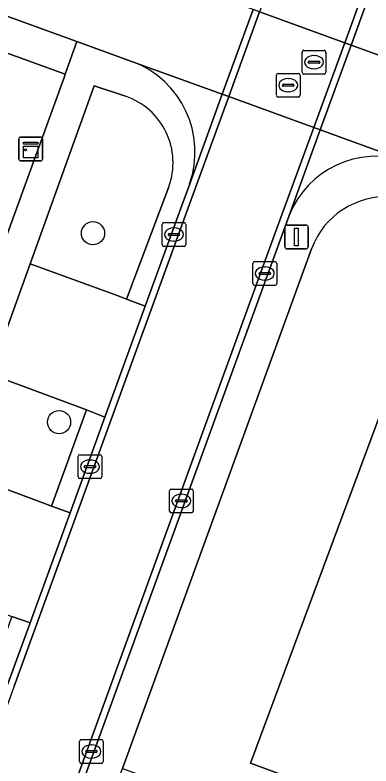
# Model space of a CAD drawing. Extents: x 155275 to 156265, y 382654 to 383635.
# Drawn here: x 155887.75 to 155902.74, y 382947.43 to 382979.08 of the extents above; entities that cross this region are included whole.
import ezdxf

# ---------------------------------------------------------------- set-up
doc = ezdxf.new("R2010")
doc.units = 0
for name, color, linetype in [('IMGEO_Boom', 7, 'Continuous'), ('IMGEO_Erf', 7, 'Continuous'), ('IMGEO_Groenvoorziening', 7, 'Continuous'), ('IMGEO_Kast', 7, 'Continuous'), ('IMGEO_Kolk', 7, 'Continuous'), ('IMGEO_Lichtmast', 7, 'Continuous'), ('IMGEO_Pand', 7, 'Continuous'), ('IMGEO_Parkeervlak_open', 7, 'Continuous'), ('IMGEO_Rijbaan_lokaal_gesloten', 7, 'Continuous'), ('IMGEO_Rijbaan_lokaal_open', 7, 'Continuous'), ('IMGEO_Rioolput', 7, 'Continuous'), ('IMGEO_Voetpad_open', 7, 'Continuous')]:
    doc.layers.add(name, color=color, linetype=linetype)

msp = doc.modelspace()

# ---------------------------------------------------------------- linework, layer by layer
at = {"layer": 'IMGEO_Boom'}
for centre in [(155891.036, 382969.884), (155889.607, 382961.924)]:
    msp.add_circle(centre, 0.489, dxfattribs=at)
at = {"layer": 'IMGEO_Erf'}
for points in [[(155815.563, 383003.587), (155803.373, 383007.958), (155803.344, 383007.878), (155814.627, 383003.794), (155812.383, 382997.713), (155807.505, 382999.513), (155802.482, 382985.7), (155800.143, 382986.554), (155799.514, 382984.832), (155798.857, 382983.032), (155794.84, 382984.507), (155794.244, 382982.888), (155817.258, 382974.414), (155845.91, 382964.137), (155880.792, 382951.626), (155889.819, 382976.447), (155889.87, 382976.588)], [(155908.727, 382955.378), (155906.378, 382949.007), (155904.084, 382949.871), (155902.547, 382945.754), (155897.668, 382947.559), (155903.413, 382963.002), (155908.29, 382961.199), (155906.403, 382956.201)]]:
    msp.add_lwpolyline(points, close=True, dxfattribs=at)
msp.add_lwpolyline([(155900.239, 382969.222), (155892.278, 382947.324), (155902.581, 382943.607), (155979.368, 382915.548), (155987.536, 382937.682)], dxfattribs=at)
msp.add_arc((155903.387, 382968.074), 3.351, 85.5904, 159.9616, dxfattribs=at)
at = {"layer": 'IMGEO_Groenvoorziening'}
for points in [[(155892.405, 382975.659), (155891.085, 382976.099), (155888.391, 382968.599)], [(155888.391, 382968.599), (155892.09, 382967.242), (155892.452, 382967.108), (155894.23, 382971.844)]]:
    msp.add_lwpolyline(points, dxfattribs=at)
msp.add_lwpolyline([(155890.758, 382962.436), (155890.419, 382962.565), (155886.699, 382963.949), (155885.218, 382959.899), (155888.919, 382958.518), (155889.288, 382958.385)], close=True, dxfattribs=at)
msp.add_arc((155891.45, 382972.858), 2.959, 339.9525, 71.178, dxfattribs=at)
at = {"layer": 'IMGEO_Kast'}
for p, q in [((155887.914, 382973.009), (155887.914, 382973.85)), ((155887.914, 382973.85), (155887.914, 382973.009)), ((155887.989, 382973.934), (155888.83, 382973.934)), ((155888.83, 382973.934), (155887.989, 382973.934)), ((155888.914, 382973.859), (155888.914, 382973.018)), ((155888.914, 382973.018), (155888.914, 382973.859)), ((155888.839, 382972.934), (155887.998, 382972.934)), ((155887.998, 382972.934), (155888.839, 382972.934))]:
    msp.add_line(p, q, dxfattribs=at)
for points in [[(155888.109, 382973.724), (155888.709, 382973.724), (155888.709, 382973.639), (155888.109, 382973.639), (155888.109, 382973.724)], [(155888.109, 382973.549), (155888.709, 382973.549), (155888.709, 382973.06), (155888.109, 382973.06), (155888.109, 382973.549)]]:
    msp.add_lwpolyline(points, dxfattribs=at)
msp.add_circle((155888.193, 382973.398), 0.0377, dxfattribs=at)
for centre, start, end in [((155887.992, 382973.856), 92.4484, 184.2845), ((155887.992, 382973.856), 92.4484, 184.2845), ((155888.836, 382973.856), 2.4484, 94.2845), ((155888.836, 382973.856), 2.4484, 94.2845), ((155887.992, 382973.012), 182.4484, 274.2845), ((155887.992, 382973.012), 182.4484, 274.2845), ((155888.836, 382973.012), 272.4484, 4.2845), ((155888.836, 382973.012), 272.4484, 4.2845)]:
    msp.add_arc(centre, 0.0779, start, end, dxfattribs=at)
at = {"layer": 'IMGEO_Kolk'}
for p, q in [((155893.946, 382969.405), (155893.946, 382970.257)), ((155894.021, 382970.331), (155894.873, 382970.331)), ((155894.947, 382970.257), (155894.947, 382969.405)), ((155894.434, 382970.111), (155894.459, 382970.111)), ((155894.205, 382969.825), (155894.205, 382969.837)), ((155894.643, 382969.788), (155894.245, 382969.788)), ((155894.248, 382969.874), (155894.646, 382969.874)), ((155894.689, 382969.837), (155894.689, 382969.825)), ((155894.873, 382969.331), (155894.021, 382969.331)), ((155894.457, 382969.551), (155894.432, 382969.551)), ((155897.846, 382968.689), (155898.698, 382968.689)), ((155897.771, 382967.763), (155897.771, 382968.615)), ((155898.259, 382968.469), (155898.284, 382968.469)), ((155898.772, 382968.615), (155898.772, 382967.763)), ((155898.03, 382968.183), (155898.03, 382968.195)), ((155898.468, 382968.146), (155898.07, 382968.146)), ((155898.073, 382968.232), (155898.471, 382968.232)), ((155898.514, 382968.195), (155898.514, 382968.183)), ((155898.282, 382967.909), (155898.257, 382967.909)), ((155898.698, 382967.689), (155897.846, 382967.689)), ((155890.407, 382959.621), (155890.407, 382960.473)), ((155890.482, 382960.547), (155891.334, 382960.547)), ((155891.408, 382960.473), (155891.408, 382959.621)), ((155890.895, 382960.327), (155890.92, 382960.327)), ((155890.666, 382960.041), (155890.666, 382960.053)), ((155891.104, 382960.004), (155890.706, 382960.004)), ((155890.709, 382960.09), (155891.107, 382960.09)), ((155891.15, 382960.053), (155891.15, 382960.041)), ((155891.334, 382959.547), (155890.482, 382959.547)), ((155890.918, 382959.767), (155890.893, 382959.767)), ((155894.257, 382958.177), (155894.257, 382959.029)), ((155894.332, 382959.103), (155895.184, 382959.103)), ((155894.745, 382958.883), (155894.77, 382958.883)), ((155895.258, 382959.029), (155895.258, 382958.177)), ((155894.516, 382958.597), (155894.516, 382958.609)), ((155894.954, 382958.56), (155894.556, 382958.56)), ((155894.559, 382958.646), (155894.957, 382958.646)), ((155895, 382958.609), (155895, 382958.597)), ((155894.768, 382958.323), (155894.743, 382958.323)), ((155895.184, 382958.103), (155894.332, 382958.103)), ((155890.469, 382947.618), (155890.469, 382948.47)), ((155890.544, 382948.544), (155891.396, 382948.544)), ((155891.47, 382948.47), (155891.47, 382947.618)), ((155890.771, 382948.087), (155891.169, 382948.087)), ((155890.957, 382948.324), (155890.982, 382948.324)), ((155890.728, 382948.038), (155890.728, 382948.05)), ((155891.166, 382948.001), (155890.768, 382948.001)), ((155891.212, 382948.05), (155891.212, 382948.038)), ((155891.396, 382947.544), (155890.544, 382947.544)), ((155890.98, 382947.764), (155890.955, 382947.764))]:
    msp.add_line(p, q, dxfattribs=at)
for points in [[(155893.946, 382969.405), (155893.946, 382970.257)], [(155894.021, 382970.331), (155894.873, 382970.331)], [(155894.947, 382970.257), (155894.947, 382969.405)], [(155894.873, 382969.331), (155894.021, 382969.331)], [(155897.846, 382968.689), (155898.698, 382968.689)], [(155897.771, 382967.763), (155897.771, 382968.615)], [(155898.772, 382968.615), (155898.772, 382967.763)], [(155898.698, 382967.689), (155897.846, 382967.689)], [(155890.407, 382959.621), (155890.407, 382960.473)], [(155890.482, 382960.547), (155891.334, 382960.547)], [(155891.408, 382960.473), (155891.408, 382959.621)], [(155891.334, 382959.547), (155890.482, 382959.547)], [(155894.257, 382958.177), (155894.257, 382959.029)], [(155894.332, 382959.103), (155895.184, 382959.103)], [(155895.258, 382959.029), (155895.258, 382958.177)], [(155895.184, 382958.103), (155894.332, 382958.103)], [(155890.469, 382947.618), (155890.469, 382948.47)], [(155890.544, 382948.544), (155891.396, 382948.544)], [(155891.47, 382948.47), (155891.47, 382947.618)], [(155891.396, 382947.544), (155890.544, 382947.544)]]:
    msp.add_lwpolyline(points, dxfattribs=at)
for centre, radius, start, end in [((155894.023, 382970.255), 0.0765, 91.552, 178.448), ((155894.023, 382970.255), 0.0765, 91.552, 178.448), ((155894.871, 382970.255), 0.0765, 1.552, 88.448), ((155894.871, 382970.255), 0.0765, 1.552, 88.448), ((155894.245, 382969.834), 0.0403, 85.8775, 175.7526), ((155894.242, 382969.824), 0.0366, 178.938, 274.7102), ((155894.646, 382969.831), 0.043, 264.8664, 352.4533), ((155894.65, 382969.836), 0.0386, 1.7309, 96.639), ((155894.023, 382969.407), 0.0765, 181.552, 268.448), ((155894.023, 382969.407), 0.0765, 181.552, 268.448), ((155894.871, 382969.407), 0.0765, 271.552, 358.448), ((155894.871, 382969.407), 0.0765, 271.552, 358.448), ((155897.848, 382968.613), 0.0765, 91.552, 178.448), ((155897.848, 382968.613), 0.0765, 91.552, 178.448), ((155898.696, 382968.613), 0.0765, 1.552, 88.448), ((155898.696, 382968.613), 0.0765, 1.552, 88.448), ((155898.07, 382968.192), 0.0403, 85.8775, 175.7526), ((155898.067, 382968.182), 0.0366, 178.938, 274.7102), ((155898.471, 382968.189), 0.043, 264.8664, 352.4533), ((155898.475, 382968.194), 0.0386, 1.7309, 96.639), ((155897.848, 382967.765), 0.0765, 181.552, 268.448), ((155897.848, 382967.765), 0.0765, 181.552, 268.448), ((155898.696, 382967.765), 0.0765, 271.552, 358.448), ((155898.696, 382967.765), 0.0765, 271.552, 358.448), ((155890.484, 382960.471), 0.0765, 91.552, 178.448), ((155890.484, 382960.471), 0.0765, 91.552, 178.448), ((155891.332, 382960.471), 0.0765, 1.552, 88.448), ((155891.332, 382960.471), 0.0765, 1.552, 88.448), ((155890.706, 382960.05), 0.0403, 85.8775, 175.7526), ((155890.703, 382960.04), 0.0366, 178.938, 274.7102), ((155891.107, 382960.047), 0.043, 264.8664, 352.4533), ((155891.111, 382960.052), 0.0386, 1.7309, 96.639), ((155890.484, 382959.623), 0.0765, 181.552, 268.448), ((155890.484, 382959.623), 0.0765, 181.552, 268.448), ((155891.332, 382959.623), 0.0765, 271.552, 358.448), ((155891.332, 382959.623), 0.0765, 271.552, 358.448), ((155894.334, 382959.027), 0.0765, 91.552, 178.448), ((155894.334, 382959.027), 0.0765, 91.552, 178.448), ((155895.182, 382959.027), 0.0765, 1.552, 88.448), ((155895.182, 382959.027), 0.0765, 1.552, 88.448), ((155894.556, 382958.606), 0.0403, 85.8775, 175.7526), ((155894.553, 382958.596), 0.0366, 178.938, 274.7102), ((155894.957, 382958.603), 0.043, 264.8664, 352.4533), ((155894.961, 382958.608), 0.0386, 1.7309, 96.639), ((155894.334, 382958.179), 0.0765, 181.552, 268.448), ((155894.334, 382958.179), 0.0765, 181.552, 268.448), ((155895.182, 382958.179), 0.0765, 271.552, 358.448), ((155895.182, 382958.179), 0.0765, 271.552, 358.448), ((155890.546, 382948.468), 0.0765, 91.552, 178.448), ((155890.546, 382948.468), 0.0765, 91.552, 178.448), ((155891.394, 382948.468), 0.0765, 1.552, 88.448), ((155891.394, 382948.468), 0.0765, 1.552, 88.448), ((155890.768, 382948.047), 0.0403, 85.8775, 175.7526), ((155891.173, 382948.049), 0.0386, 1.7309, 96.639), ((155890.765, 382948.037), 0.0366, 178.938, 274.7102), ((155891.169, 382948.044), 0.043, 264.8664, 352.4533), ((155890.546, 382947.62), 0.0765, 181.552, 268.448), ((155890.546, 382947.62), 0.0765, 181.552, 268.448), ((155891.394, 382947.62), 0.0765, 271.552, 358.448), ((155891.394, 382947.62), 0.0765, 271.552, 358.448)]:
    msp.add_arc(centre, radius, start, end, dxfattribs=at)
for centre, major_axis, ratio, start_param, end_param in [((155894.433, 382969.831), (-0.387, 0.002), 0.722429, 4.712389, 7.853982), ((155894.458, 382969.831), (-0.39, 0.002), 0.717154, 1.570796, 4.712389), ((155898.258, 382968.189), (-0.387, 0.002), 0.722429, 4.712389, 7.853982), ((155898.283, 382968.189), (-0.39, 0.002), 0.717154, 1.570796, 4.712389), ((155890.894, 382960.047), (-0.387, 0.002), 0.722429, 4.712389, 7.853982), ((155890.919, 382960.047), (-0.39, 0.002), 0.717154, 1.570796, 4.712389), ((155894.744, 382958.603), (-0.387, 0.002), 0.722429, 4.712389, 7.853982), ((155894.769, 382958.603), (-0.39, 0.002), 0.717154, 1.570796, 4.712389), ((155890.956, 382948.044), (-0.387, 0.002), 0.722429, 4.712389, 7.853982), ((155890.981, 382948.044), (-0.39, 0.002), 0.717154, 1.570796, 4.712389)]:
    msp.add_ellipse(centre, major_axis=major_axis, ratio=ratio, start_param=start_param, end_param=end_param, dxfattribs=at)
at = {"layer": 'IMGEO_Lichtmast'}
for p, q in [((155899.11, 382969.326), (155899.11, 382970.126)), ((155899.11, 382970.126), (155899.11, 382969.326)), ((155899.21, 382970.226), (155900, 382970.226)), ((155900, 382970.226), (155899.21, 382970.226)), ((155900.1, 382970.126), (155900.1, 382969.326)), ((155900.1, 382969.326), (155900.1, 382970.126)), ((155900, 382969.226), (155899.21, 382969.226)), ((155899.21, 382969.226), (155900, 382969.226))]:
    msp.add_line(p, q, dxfattribs=at)
msp.add_lwpolyline([(155899.53, 382970.101), (155899.68, 382970.101), (155899.68, 382969.351), (155899.53, 382969.351), (155899.53, 382970.101)], dxfattribs=at)
for centre, start, end in [((155899.21, 382970.126), 90, 180), ((155899.21, 382970.126), 90, 180), ((155900, 382970.126), 0, 90), ((155900, 382970.126), 360, 90), ((155899.21, 382969.326), 180, 270), ((155899.21, 382969.326), 180, 270), ((155900, 382969.326), 270, 0), ((155900, 382969.326), 270, 0)]:
    msp.add_arc(centre, 0.1, start, end, dxfattribs=at)
at = {"layer": 'IMGEO_Pand'}
msp.add_lwpolyline([(155908.29, 382961.199), (155903.413, 382963.002), (155897.668, 382947.559), (155902.547, 382945.754), (155904.084, 382949.871), (155906.378, 382949.007), (155908.727, 382955.378), (155906.403, 382956.201)], close=True, dxfattribs=at)
at = {"layer": 'IMGEO_Parkeervlak_open'}
for points in [[(155893.235, 382966.818), (155892.452, 382967.108), (155892.09, 382967.242), (155888.391, 382968.599), (155886.699, 382963.949), (155890.419, 382962.565), (155890.758, 382962.436), (155891.535, 382962.139)], [(155890.07, 382958.103), (155889.288, 382958.385), (155888.919, 382958.518), (155885.218, 382959.899), (155883.547, 382955.236), (155887.236, 382953.869), (155887.612, 382953.737), (155888.386, 382953.466)]]:
    msp.add_lwpolyline(points, close=True, dxfattribs=at)
at = {"layer": 'IMGEO_Rijbaan_lokaal_gesloten'}
for points in [[(155912.243, 383006.092), (155911.97, 383006.179), (155907.812, 382994.849), (155903.138, 382982.023), (155901.638, 382977.91), (155901.906, 382977.812), (155903.29, 382981.616), (155903.404, 382981.93), (155908.087, 382994.77)], [(155898.053, 382979.213), (155897.78, 382979.312), (155896.479, 382975.739), (155896.752, 382975.64)], [(155901.906, 382977.812), (155901.638, 382977.91), (155900.336, 382974.34), (155900.608, 382974.241)], [(155899.297, 382970.637), (155900.608, 382974.241), (155900.336, 382974.34), (155898.644, 382969.702), (155890.565, 382947.477), (155884.403, 382930.526), (155878.3, 382913.785), (155876.656, 382909.301), (155876.928, 382909.197), (155878.328, 382913.033), (155878.568, 382913.691), (155884.674, 382930.434), (155890.84, 382947.375), (155898.917, 382969.591)]]:
    msp.add_lwpolyline(points, close=True, dxfattribs=at)
msp.add_lwpolyline([(155887.715, 382950.8), (155895.046, 382970.953), (155896.752, 382975.64), (155896.479, 382975.739), (155895.108, 382971.972), (155894.773, 382971.053), (155893.235, 382966.818), (155891.535, 382962.139), (155890.07, 382958.103), (155888.386, 382953.466), (155887.454, 382950.901)], dxfattribs=at)
at = {"layer": 'IMGEO_Rijbaan_lokaal_open'}
for points in [[(155804.618, 383013.141), (155802.336, 383013.969), (155798.601, 383015.34), (155797.305, 383011.771), (155800.988, 383010.419), (155803.857, 383009.375), (155815.828, 383005.02), (155890.354, 382977.962), (155892.703, 382977.109), (155896.479, 382975.739), (155897.78, 382979.312), (155894.626, 382980.459), (155893.94, 382980.709)], [(155901.638, 382977.91), (155898.053, 382979.213), (155896.752, 382975.64), (155900.336, 382974.34)], [(155900.336, 382974.34), (155896.752, 382975.64), (155895.046, 382970.953), (155887.715, 382950.8), (155882.339, 382936.035), (155874.858, 382915.509), (155873.092, 382910.654), (155876.656, 382909.301), (155878.3, 382913.785), (155884.403, 382930.526), (155890.565, 382947.477), (155898.644, 382969.702)]]:
    msp.add_lwpolyline(points, close=True, dxfattribs=at)
for points in [[(155908.067, 383007.479), (155908.062, 383007.462), (155908.331, 383007.358), (155904.488, 382996.798), (155899.784, 382983.969), (155898.053, 382979.213), (155901.638, 382977.91), (155903.138, 382982.023), (155907.812, 382994.849), (155911.97, 383006.179)], [(155903.29, 382981.616), (155901.906, 382977.812), (155905.751, 382976.414)], [(155905.751, 382976.414), (155901.906, 382977.812), (155900.608, 382974.241), (155904.203, 382972.936), (155904.459, 382972.843), (155986.792, 382942.972), (155986.797, 382942.97)], [(155895.108, 382971.972), (155896.479, 382975.739), (155892.703, 382977.109)], [(155900.608, 382974.241), (155899.297, 382970.637)], [(155904.203, 382972.936), (155900.608, 382974.241)]]:
    msp.add_lwpolyline(points, dxfattribs=at)
for centre, radius, start, end in [((155891.274, 382973.309), 4.06, 340.7766, 69.3988), ((155902.979, 382969.164), 3.966, 72.0262, 158.1903)]:
    msp.add_arc(centre, radius, start, end, dxfattribs=at)
at = {"layer": 'IMGEO_Rioolput'}
for p, q in [((155899.92, 382977.592), (155900.772, 382977.592)), ((155899.845, 382976.666), (155899.845, 382977.518)), ((155900.333, 382977.372), (155900.358, 382977.372)), ((155900.846, 382977.518), (155900.846, 382976.666)), ((155900.104, 382977.086), (155900.104, 382977.098)), ((155900.542, 382977.049), (155900.144, 382977.049)), ((155900.147, 382977.135), (155900.545, 382977.135)), ((155900.588, 382977.098), (155900.588, 382977.086)), ((155898.833, 382976.622), (155899.685, 382976.622)), ((155900.772, 382976.592), (155899.92, 382976.592)), ((155900.356, 382976.812), (155900.331, 382976.812)), ((155898.758, 382975.696), (155898.758, 382976.548)), ((155899.246, 382976.402), (155899.271, 382976.402)), ((155899.759, 382976.548), (155899.759, 382975.696)), ((155899.017, 382976.116), (155899.017, 382976.128)), ((155899.455, 382976.079), (155899.057, 382976.079)), ((155899.06, 382976.165), (155899.458, 382976.165)), ((155899.501, 382976.128), (155899.501, 382976.116)), ((155899.685, 382975.622), (155898.833, 382975.622)), ((155899.269, 382975.842), (155899.244, 382975.842))]:
    msp.add_line(p, q, dxfattribs=at)
for points in [[(155899.92, 382977.592), (155900.772, 382977.592)], [(155899.845, 382976.666), (155899.845, 382977.518)], [(155900.846, 382977.518), (155900.846, 382976.666)], [(155898.833, 382976.622), (155899.685, 382976.622)], [(155900.772, 382976.592), (155899.92, 382976.592)], [(155898.758, 382975.696), (155898.758, 382976.548)], [(155899.759, 382976.548), (155899.759, 382975.696)], [(155899.685, 382975.622), (155898.833, 382975.622)]]:
    msp.add_lwpolyline(points, dxfattribs=at)
for centre, radius, start, end in [((155899.922, 382977.516), 0.0765, 91.552, 178.448), ((155899.922, 382977.516), 0.0765, 91.552, 178.448), ((155900.77, 382977.516), 0.0765, 1.552, 88.448), ((155900.77, 382977.516), 0.0765, 1.552, 88.448), ((155900.144, 382977.095), 0.0403, 85.8775, 175.7526), ((155900.141, 382977.085), 0.0366, 178.938, 274.7102), ((155900.545, 382977.092), 0.043, 264.8664, 352.4533), ((155900.549, 382977.097), 0.0386, 1.7309, 96.639), ((155898.835, 382976.546), 0.0765, 91.552, 178.448), ((155898.835, 382976.546), 0.0765, 91.552, 178.448), ((155899.683, 382976.546), 0.0765, 1.552, 88.448), ((155899.683, 382976.546), 0.0765, 1.552, 88.448), ((155899.922, 382976.668), 0.0765, 181.552, 268.448), ((155899.922, 382976.668), 0.0765, 181.552, 268.448), ((155900.77, 382976.668), 0.0765, 271.552, 358.448), ((155900.77, 382976.668), 0.0765, 271.552, 358.448), ((155899.057, 382976.125), 0.0403, 85.8775, 175.7526), ((155899.054, 382976.115), 0.0366, 178.938, 274.7102), ((155899.458, 382976.122), 0.043, 264.8664, 352.4533), ((155899.462, 382976.127), 0.0386, 1.7309, 96.639), ((155898.835, 382975.698), 0.0765, 181.552, 268.448), ((155898.835, 382975.698), 0.0765, 181.552, 268.448), ((155899.683, 382975.698), 0.0765, 271.552, 358.448), ((155899.683, 382975.698), 0.0765, 271.552, 358.448)]:
    msp.add_arc(centre, radius, start, end, dxfattribs=at)
for centre, major_axis, ratio, start_param, end_param in [((155900.332, 382977.092), (-0.387, 0.002), 0.722429, 4.712389, 7.853982), ((155900.357, 382977.092), (-0.39, 0.002), 0.717154, 1.570796, 4.712389), ((155899.245, 382976.122), (-0.387, 0.002), 0.722429, 4.712389, 7.853982), ((155899.27, 382976.122), (-0.39, 0.002), 0.717154, 1.570796, 4.712389)]:
    msp.add_ellipse(centre, major_axis=major_axis, ratio=ratio, start_param=start_param, end_param=end_param, dxfattribs=at)
at = {"layer": 'IMGEO_Voetpad_open'}
for points in [[(155815.828, 383005.02), (155803.857, 383009.375), (155803.373, 383007.958), (155815.563, 383003.587), (155889.87, 382976.588), (155890.354, 382977.962)], [(155891.535, 382962.139), (155890.758, 382962.436), (155889.288, 382958.385), (155890.07, 382958.103)], [(155888.386, 382953.466), (155887.612, 382953.737), (155886.132, 382949.679), (155886.907, 382949.399), (155887.454, 382950.901)]]:
    msp.add_lwpolyline(points, close=True, dxfattribs=at)
for points in [[(155892.703, 382977.109), (155890.354, 382977.962), (155889.87, 382976.588), (155889.819, 382976.447), (155880.792, 382951.626), (155880.309, 382950.108), (155876.986, 382940.814), (155876.306, 382939.329), (155875.083, 382935.986), (155870.988, 382924.735), (155869.286, 382920.105), (155867.255, 382914.495), (155867.203, 382914.393), (155866.718, 382913.032), (155869.136, 382912.156)], [(155882.057, 382951.18), (155883.547, 382955.236), (155885.218, 382959.899), (155886.699, 382963.949), (155888.391, 382968.599), (155891.085, 382976.099), (155892.405, 382975.659)], [(155894.23, 382971.844), (155892.452, 382967.108), (155893.235, 382966.818), (155894.773, 382971.053), (155895.108, 382971.972)], [(155899.297, 382970.637), (155898.917, 382969.591), (155890.84, 382947.375), (155884.674, 382930.434), (155878.568, 382913.691), (155878.328, 382913.033)], [(155879.927, 382913.581), (155887.843, 382935.242), (155888.398, 382936.656), (155891.754, 382945.92), (155892.278, 382947.324), (155900.239, 382969.222)]]:
    msp.add_lwpolyline(points, dxfattribs=at)
for centre, radius, start, end in [((155891.274, 382973.309), 4.06, 340.7766, 69.3988), ((155891.45, 382972.858), 2.959, 339.9525, 71.178), ((155902.979, 382969.164), 3.966, 72.0262, 158.1903), ((155903.387, 382968.074), 3.351, 85.5904, 159.9616)]:
    msp.add_arc(centre, radius, start, end, dxfattribs=at)

doc.saveas('drawing.dxf')
